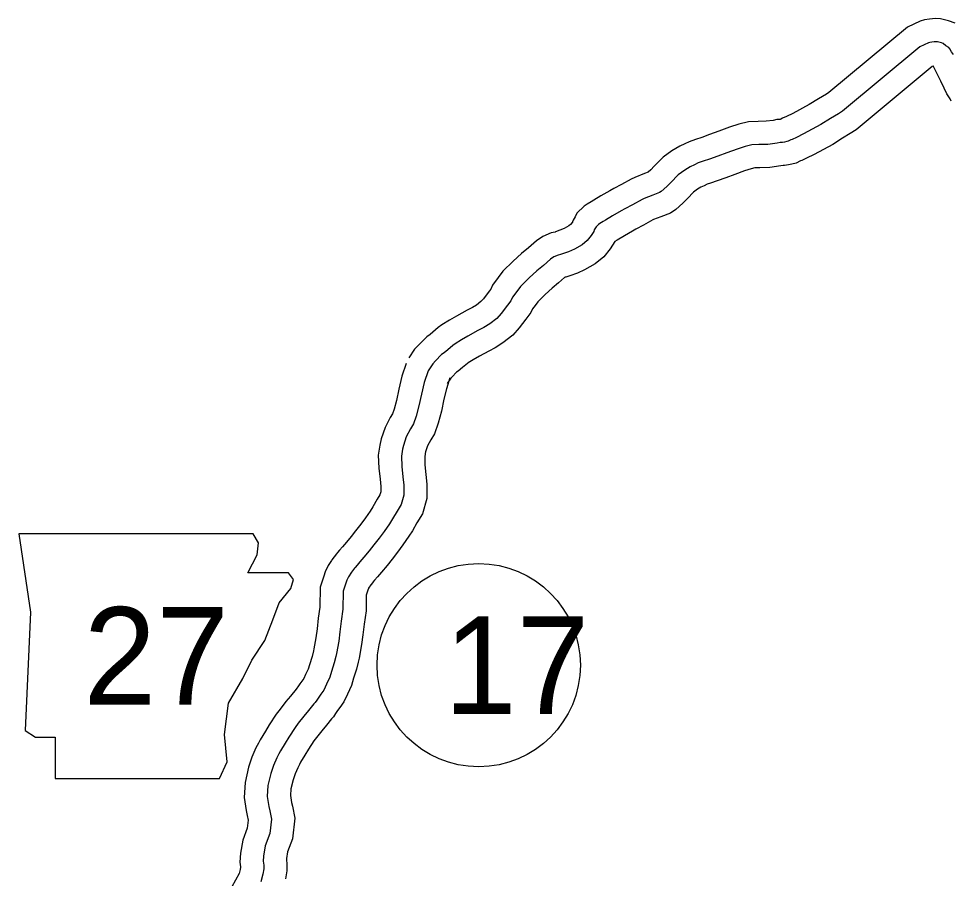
# Model space of a CAD drawing. Extents: x 31699 to 244310, y -8841 to 11474.
# Drawn here: x 147582.5 to 147986.6, y -3601.6 to -3229.3 of the extents above; entities that cross this region are included whole.
import ezdxf

# ---------------------------------------------------------------- set-up
doc = ezdxf.new("R2010")
doc.units = 0
for name, color, linetype in [('B_Logo', 7, 'Continuous'), ('G-ANNO-TEXT', 7, 'Continuous'), ('R_Border Notes', 7, 'Continuous'), ('R_XS_EARTHWORK_STAGE2', 7, 'Continuous')]:
    doc.layers.add(name, color=color, linetype=linetype)

msp = doc.modelspace()

# ---------------------------------------------------------------- linework, layer by layer
at = {"layer": 'B_Logo'}
for points in [[(147987.04, -3244.78), (147986.24, -3243.58), (147985.51, -3242.3), (147985.05, -3241.84), (147983.79, -3241.03), (147982.66, -3240.02), (147981.93, -3239.76), (147980.2, -3239.28), (147979.66, -3239.28), (147978.73, -3239.35), (147977.8, -3239.41), (147976.93, -3239.54), (147976.33, -3239.74), (147972.53, -3241.47), (147939.1, -3269.38), (147937.3, -3270.51), (147933.83, -3272.5), (147929.76, -3275.1), (147922.16, -3279.22), (147919.16, -3280.68), (147917.29, -3281.55), (147916.69, -3281.81), (147915.49, -3282.41), (147914.96, -3282.54), (147914.03, -3282.74), (147913.03, -3282.87), (147912.03, -3282.94), (147910.77, -3283.2), (147906.77, -3283.72), (147902.91, -3283.85), (147899.78, -3283.97), (147896.91, -3284.63), (147893.45, -3285.76), (147888.98, -3287.35), (147885.05, -3288.81), (147881.52, -3290.14), (147878.72, -3291.06), (147876.65, -3291.79), (147875.05, -3292.59), (147873.19, -3293.39), (147870.79, -3294.85), (147867.98, -3296.91), (147864.78, -3300.18), (147863.04, -3301.98), (147860.64, -3304.11), (147859.91, -3304.64), (147856.91, -3305.71), (147853.24, -3307.17), (147852.31, -3307.63), (147848.24, -3309.89), (147844.84, -3311.69), (147843.24, -3312.55), (147839.57, -3314.68), (147836.5, -3316.54), (147835.44, -3317.14), (147834.1, -3318.01), (147833.5, -3318.41), (147832.44, -3319.41), (147832.23, -3319.87), (147831.63, -3320.81), (147831.43, -3321.47), (147830.36, -3323.21), (147828.56, -3325.41), (147826.35, -3327.27), (147823.02, -3329.14), (147820.55, -3330.2), (147817.95, -3331.19), (147816.96, -3331.46), (147816.02, -3331.66), (147814.16, -3332.45), (147812.69, -3333.45), (147809.62, -3336.12), (147806.75, -3338.52), (147803.48, -3341.58), (147799.67, -3345.31), (147798.07, -3347.45), (147796.26, -3349.85), (147795.53, -3351.52), (147794.12, -3353.38), (147791.38, -3356.92), (147789.51, -3359.12), (147786.38, -3361.52), (147783.84, -3363.11), (147781.31, -3364.38), (147776.98, -3366.77), (147774.11, -3368.43), (147771.37, -3370.1), (147770.44, -3370.83), (147768.24, -3372.69), (147766.64, -3374.03), (147765.57, -3374.76), (147762.97, -3377.42), (147761.7, -3378.76), (147759.69, -3381.76)], [(147759.69, -3381.76), (147758.01, -3386.83), (147756.8, -3391.91), (147755.72, -3396.99), (147754.58, -3401.46), (147753.37, -3404.73), (147752.1, -3406.87), (147750.29, -3410.34), (147749.01, -3414.08), (147748.61, -3415.81), (147748.2, -3418.75), (147748.39, -3423.3), (147748.84, -3427.71), (147749.23, -3431.39), (147749.22, -3435.66), (147748.01, -3439.67), (147746.27, -3442.54), (147744.33, -3445.88), (147742.99, -3448.01), (147740.72, -3451.35), (147738.52, -3454.28), (147736.24, -3457.21), (147734.24, -3459.82), (147731.97, -3462.55), (147730.23, -3464.55), (147728.96, -3466.02), (147728.16, -3466.95), (147727.89, -3467.28), (147726.62, -3468.95), (147726.56, -3469.08), (147725.22, -3471.02), (147724.55, -3472.49), (147724.15, -3473.76), (147723, -3477.23), (147722.85, -3484.98), (147722.1, -3490.19), (147721.56, -3494.87), (147721.01, -3498.88), (147720.13, -3504.22), (147719.8, -3505.56), (147719.12, -3508.23), (147717.91, -3512.03), (147717.17, -3514.5), (147715.77, -3517.57), (147714.56, -3520.11), (147713.29, -3521.91), (147712.42, -3523.18), (147711.49, -3524.45), (147710.82, -3525.45), (147710.22, -3526.11), (147707.95, -3528.98), (147705.94, -3531.38), (147703.54, -3534.45), (147702.13, -3536.25), (147699.46, -3540.45), (147697.85, -3543.12), (147695.78, -3546.46), (147695.18, -3547.66), (147694.24, -3549.39), (147692.83, -3552.73), (147691.62, -3556.2), (147690.41, -3561.48), (147690.13, -3566.16), (147690.79, -3570.5), (147691.18, -3572.38), (147691.9, -3575.99)], [(147691.9, -3575.99), (147691.22, -3582.13), (147689.21, -3587.61), (147688.46, -3591.95), (147688.32, -3594.22), (147688.58, -3595.96), (147688.58, -3597.56), (147688.24, -3599.77), (147687.36, -3603.17)]]:
    msp.add_lwpolyline(points, dxfattribs=at)
at = {"layer": 'G-ANNO-TEXT'}
msp.add_lwpolyline([(147582.51, -3452.43), (147587.59, -3486.27), (147585.33, -3537.59), (147589.84, -3540.41), (147598.3, -3540.41), (147598.3, -3558.45), (147669.36, -3558.45), (147672.74, -3551.12), (147671.61, -3539.28), (147673.3, -3525.75), (147679.51, -3515.03), (147683.45, -3507.14), (147689.09, -3498.68), (147692.48, -3489.65), (147695.3, -3482.32), (147700.37, -3476.12), (147701.5, -3472.17), (147699.24, -3469.35), (147681.76, -3469.35), (147685.71, -3461.46), (147686.27, -3456.38), (147683.94, -3452.48)], close=True, dxfattribs=at)
at = {"layer": 'R_Border Notes'}
msp.add_circle((147781.61, -3509.3), 44, dxfattribs=at)
at = {"layer": 'R_XS_EARTHWORK_STAGE2'}
for points in [[(147987.89, -3231.3), (147984.98, -3230.22), (147981.55, -3229.29), (147979.33, -3229.28), (147978.04, -3229.37), (147976.7, -3229.46), (147974.59, -3229.78), (147972.68, -3230.42), (147967.16, -3232.92), (147933.21, -3261.27), (147932.14, -3261.94), (147928.65, -3263.95), (147924.68, -3266.48), (147917.58, -3270.33), (147914.87, -3271.65), (147913.17, -3272.44), (147912.44, -3272.76), (147912.16, -3272.9), (147912.06, -3272.91), (147910.68, -3273), (147909.09, -3273.33), (147905.96, -3273.74), (147902.55, -3273.85), (147898.44, -3274.02), (147894.24, -3274.99), (147890.22, -3276.29), (147885.56, -3277.95), (147881.55, -3279.44), (147878.19, -3280.71), (147875.48, -3281.6), (147872.74, -3282.57), (147870.86, -3283.51), (147868.6, -3284.47), (147865.21, -3286.54), (147861.41, -3289.34), (147857.61, -3293.21), (147856.12, -3294.76), (147854.95, -3295.79), (147853.39, -3296.34), (147849.15, -3298.03), (147847.65, -3298.78), (147843.48, -3301.1), (147840.13, -3302.87), (147838.35, -3303.83), (147834.47, -3306.08), (147831.46, -3307.91), (147830.27, -3308.58), (147828.61, -3309.65), (147827.27, -3310.54), (147824.08, -3313.53), (147823.38, -3315.16), (147822.47, -3316.57), (147822.23, -3317.34), (147822.2, -3317.39), (147821.4, -3318.37), (147820.63, -3319.02), (147818.59, -3320.16), (147816.79, -3320.93), (147814.88, -3321.66), (147814.64, -3321.73), (147812.99, -3322.08), (147809.34, -3323.64), (147806.58, -3325.52), (147803.13, -3328.5), (147800.12, -3331.02), (147796.56, -3334.36), (147792.13, -3338.7), (147790.07, -3341.44), (147787.58, -3344.76), (147786.84, -3346.43), (147786.17, -3347.32), (147783.62, -3350.61), (147782.59, -3351.83), (147780.66, -3353.3), (147778.94, -3354.39), (147776.66, -3355.52), (147772.05, -3358.07), (147769, -3359.83), (147765.67, -3361.86), (147764.12, -3363.08), (147761.81, -3365.03), (147760.6, -3366.04), (147759.1, -3367.07), (147755.77, -3370.48), (147753.86, -3372.49), (147751.38, -3376.2)], [(147986.11, -3264.99), (147985.62, -3264.05), (147984.28, -3261.88), (147983.03, -3259.43), (147981.6, -3256.4), (147979.29, -3251.67), (147978.52, -3250.05), (147978.45, -3249.92), (147978.37, -3249.8), (147977.9, -3250.01), (147944.99, -3277.49), (147942.45, -3279.08), (147939.02, -3281.06), (147934.84, -3283.72), (147926.74, -3288.12), (147923.45, -3289.72), (147921.42, -3290.66), (147920.95, -3290.86), (147918.97, -3291.85), (147917.2, -3292.29), (147915.72, -3292.6), (147914, -3292.83), (147913.38, -3292.87), (147912.44, -3293.07), (147907.58, -3293.7), (147903.27, -3293.84), (147901.11, -3293.93), (147899.59, -3294.28), (147896.67, -3295.22), (147892.4, -3296.75), (147888.55, -3298.18), (147884.85, -3299.57), (147881.96, -3300.52), (147880.56, -3301.02), (147879.25, -3301.67), (147877.78, -3302.3), (147876.36, -3303.16), (147874.56, -3304.49), (147871.95, -3307.15), (147869.97, -3309.2), (147866.91, -3311.92), (147864.61, -3313.59), (147860.43, -3315.07), (147857.33, -3316.3), (147856.97, -3316.48), (147853, -3318.69), (147849.55, -3320.51), (147848.13, -3321.28), (147844.68, -3323.28), (147841.55, -3325.18), (147840.55, -3325.74), (147838.52, -3329.03), (147835.71, -3332.45), (147832.08, -3335.53), (147827.45, -3338.12), (147824.32, -3339.46), (147821.03, -3340.72), (147819.27, -3341.19), (147819.05, -3341.24), (147818.98, -3341.27), (147818.8, -3341.39), (147816.1, -3343.73), (147813.38, -3346.01), (147810.4, -3348.8), (147807.21, -3351.92), (147806.06, -3353.45), (147804.95, -3354.94), (147804.21, -3356.61), (147802.07, -3359.45), (147799.15, -3363.22), (147796.44, -3366.41), (147792.09, -3369.74), (147788.75, -3371.84), (147785.96, -3373.23), (147781.9, -3375.47), (147779.22, -3377.03), (147777.08, -3378.33), (147776.76, -3378.58), (147774.67, -3380.35), (147772.68, -3382.01), (147772.04, -3382.45), (147770.16, -3384.36), (147769.53, -3385.03), (147768.01, -3387.31)], [(147750.2, -3378.62), (147748.38, -3384.1), (147747.04, -3389.71), (147745.98, -3394.71), (147745.02, -3398.48), (147744.3, -3400.41), (147743.36, -3402), (147741.07, -3406.39), (147739.39, -3411.32), (147738.77, -3413.99), (147738.17, -3418.27), (147738.41, -3424.01), (147738.9, -3428.75), (147739.23, -3431.9), (147739.22, -3434.17), (147738.8, -3435.57), (147737.67, -3437.43), (147735.77, -3440.71), (147734.62, -3442.54), (147732.59, -3445.52), (147730.56, -3448.22), (147728.33, -3451.1), (147726.43, -3453.57), (147724.35, -3456.08), (147722.67, -3458), (147721.39, -3459.49), (147720.46, -3460.56), (147720.01, -3461.13), (147718.1, -3463.63), (147717.93, -3463.97), (147716.49, -3466.06), (147715.2, -3468.88), (147714.63, -3470.68), (147713.04, -3475.53), (147712.86, -3484.17), (147712.19, -3488.9), (147711.64, -3493.62), (147711.12, -3497.39), (147710.33, -3502.18), (147710.1, -3503.11), (147709.5, -3505.49), (147708.36, -3509.09), (147707.79, -3510.97), (147706.71, -3513.34), (147705.9, -3515.05), (147705.08, -3516.2), (147704.27, -3517.38), (147703.3, -3518.7), (147702.91, -3519.29), (147702.58, -3519.65), (147700.19, -3522.67), (147698.17, -3525.09), (147695.66, -3528.29), (147693.95, -3530.48), (147690.95, -3535.19), (147689.32, -3537.9), (147687.05, -3541.57), (147686.31, -3543.04), (147685.21, -3545.07), (147683.49, -3549.14), (147682, -3553.43), (147680.48, -3560.05), (147680.09, -3566.61), (147680.94, -3572.28), (147681.38, -3574.39), (147681.79, -3576.43)], [(147769.18, -3384.9), (147767.64, -3389.57), (147766.55, -3394.11), (147765.46, -3399.27), (147764.14, -3404.44), (147762.43, -3409.06), (147760.83, -3411.74), (147759.51, -3414.28), (147758.64, -3416.83), (147758.45, -3417.64), (147758.23, -3419.24), (147758.37, -3422.58), (147758.79, -3426.67), (147759.23, -3430.87), (147759.22, -3437.15), (147757.22, -3443.77), (147754.87, -3447.64), (147752.89, -3451.04), (147751.37, -3453.48), (147748.85, -3457.17), (147746.47, -3460.35), (147744.16, -3463.33), (147742.05, -3466.06), (147739.59, -3469.02), (147737.79, -3471.1), (147736.54, -3472.55), (147735.86, -3473.34), (147735.77, -3473.44), (147734.99, -3474.47), (147733.95, -3475.97), (147733.9, -3476.09), (147733.66, -3476.83), (147732.97, -3478.93), (147732.84, -3485.79), (147732.02, -3491.48), (147731.48, -3496.12), (147730.9, -3500.36), (147729.93, -3506.26), (147729.49, -3508), (147728.75, -3510.97), (147727.47, -3514.98), (147726.56, -3518.04), (147724.83, -3521.8), (147723.23, -3525.18), (147721.5, -3527.62), (147720.57, -3528.98), (147719.67, -3530.2), (147718.73, -3531.6), (147717.86, -3532.57), (147715.7, -3535.29), (147713.72, -3537.67), (147711.42, -3540.61), (147710.31, -3542.02), (147707.96, -3545.72), (147706.38, -3548.34), (147704.51, -3551.35), (147704.05, -3552.28), (147703.27, -3553.72), (147702.17, -3556.32), (147701.25, -3558.98), (147700.34, -3562.91), (147700.18, -3565.71), (147700.63, -3568.73), (147700.98, -3570.36), (147702.01, -3575.55)], [(147702.01, -3575.55), (147701.02, -3584.44), (147698.91, -3590.2), (147698.41, -3593.1), (147698.37, -3593.78), (147698.59, -3595.23), (147698.58, -3598.34), (147698.05, -3601.78)], [(147681.79, -3576.43), (147681.41, -3579.82), (147679.5, -3585.02), (147678.51, -3590.79), (147678.28, -3594.66), (147678.58, -3596.69), (147678.58, -3596.79), (147678.43, -3597.76), (147677.98, -3599.53), (147674.74, -3605.34)]]:
    msp.add_lwpolyline(points, dxfattribs=at)

# ---------------------------------------------------------------- texts
at = {"layer": 'G-ANNO-TEXT'}
msp.add_text('27', height=42.24, dxfattribs=at).set_placement((147610.6, -3526.41))
at = {"layer": 'R_Border Notes'}
msp.add_text('17', height=42.24, dxfattribs=at).set_placement((147766.65, -3530.42))

doc.saveas('drawing.dxf')
